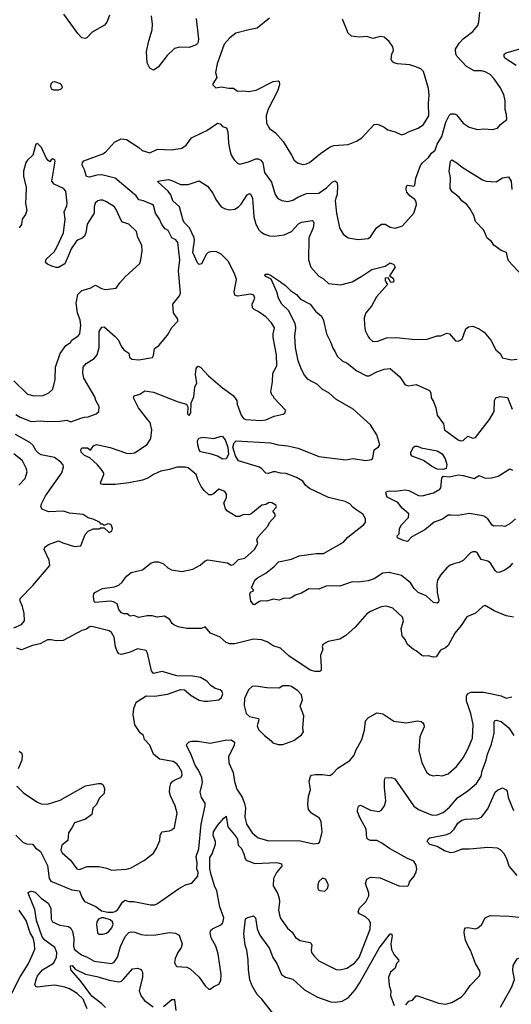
# Model space of a CAD drawing. Extents: x 1690054 to 1842981, y 782881 to 914114.
# Tile 463 of 656: x 1794160 to 1798146, y 806914 to 814904. Entities that reach past the tile are written whole.
import ezdxf

# ---------------------------------------------------------------- set-up
doc = ezdxf.new("R2010")
doc.units = 0

msp = doc.modelspace()

# ---------------------------------------------------------------- linework, layer by layer
at = {"layer": '0CON10XD'}
for points in [[(1795642.1, 813987.9), (1795677.5, 814005), (1795765, 814064.3), (1795785, 814059.4), (1795805, 814038.1), (1795837.5, 814027.5), (1795848.6, 813995), (1795853, 813903), (1795864.4, 813844.4), (1795875.8, 813805), (1795898.3, 813768.3), (1795925, 813740), (1795945, 813732), (1796015, 813750), (1796075, 813774.5), (1796095, 813774.4), (1796115.8, 813765), (1796131.8, 813741.8), (1796146.4, 813665), (1796202.2, 813585), (1796232.9, 813485), (1796254.5, 813454.5), (1796285, 813437.5), (1796335, 813430), (1796375, 813440.6), (1796415.4, 813464.6), (1796485, 813493.3), (1796585, 813496.5), (1796649.3, 813540.7), (1796695, 813586.9), (1796715, 813597.3), (1796732.9, 813585), (1796738, 813558), (1796735.6, 813485), (1796722.8, 813457.2), (1796718.5, 813435), (1796728, 813335), (1796752.5, 813215), (1796783, 813163), (1796825, 813133.8), (1796905, 813120), (1796985, 813128.8), (1797005, 813143.3), (1797053.3, 813215), (1797095, 813246), (1797124.1, 813244.1), (1797165, 813221.2), (1797205, 813213.8), (1797265, 813231.2), (1797357.5, 813335), (1797377.3, 813402.7), (1797375.8, 813425), (1797365.6, 813445.6), (1797325, 813476.2), (1797300, 813505), (1797294.3, 813525), (1797296.4, 813553.6), (1797305, 813562.5), (1797355, 813552.5), (1797365, 813562.5), (1797371.1, 813618.9), (1797409.7, 813720.3), (1797426.2, 813743.8), (1797475, 813785.8), (1797499.6, 813820.4), (1797529.4, 813845), (1797546.4, 813893.6), (1797584.2, 813955.8), (1797617, 814073), (1797642.6, 814127.4), (1797655, 814140.8), (1797685, 814141.4), (1797701.3, 814131.3), (1797755.5, 814065.5), (1797805, 814031.4), (1797872.3, 814012.3), (1797925, 814018), (1797995, 814013.3), (1798035, 814023.3), (1798060, 814055), (1798110, 814095), (1798108.8, 814135), (1798098, 814175), (1798097.5, 814245), (1798085, 814297.5), (1798056.9, 814355), (1798008.6, 814425), (1797975, 814460.6), (1797935, 814481.1), (1797905, 814488.9), (1797845, 814488.9), (1797783.2, 814523.2), (1797707.6, 814605), (1797698.1, 814625), (1797695.4, 814665), (1797723.8, 814715), (1797755, 814747.8), (1797835, 814807.5), (1797875, 814856.7), (1797884.3, 814885.7), (1797890.6, 814965)], [(1794888.3, 814941.7), (1794865.5, 814884.5), (1794849.1, 814860.9), (1794747.7, 814802.3), (1794705, 814756.2), (1794695, 814752), (1794665, 814756), (1794631.8, 814791.8), (1794518.6, 814948.6)], [(1795590.4, 814915), (1795610.9, 814745), (1795605.6, 814715), (1795590.7, 814699.3), (1795535, 814678.6), (1795455, 814682), (1795415, 814670), (1795355.3, 814614.7), (1795281.7, 814518.3), (1795245, 814495.7), (1795215, 814510), (1795193, 814553), (1795188.9, 814645), (1795207.8, 814732.2), (1795235, 814822.5), (1795237.8, 814867.8), (1795228.1, 814935)], [(1796185, 814916.2), (1796085.5, 814834.5), (1796019.2, 814820.8), (1795912.5, 814795), (1795864.3, 814755.7), (1795818.8, 814705), (1795761.2, 814545), (1795746.7, 814475), (1795757.5, 814435), (1795726.7, 814385), (1795726.7, 814375), (1795751.7, 814351.7), (1795795, 814360), (1795855, 814348.8), (1795895, 814348.8), (1795925, 814324.6), (1795975, 814327.8), (1796015, 814321.1), (1796076.5, 814333.5), (1796215, 814402), (1796255, 814407.5), (1796263, 814403), (1796266.7, 814375), (1796250, 814325), (1796175, 814177.5), (1796160, 814125), (1796161.4, 814065), (1796185, 814021.2), (1796235.4, 813985.4), (1796298, 813915), (1796364.4, 813804.4), (1796386.2, 813765), (1796413, 813743), (1796455, 813728.8)], [(1796455, 813728.8), (1796485, 813733.8), (1796510, 813745), (1796600.2, 813819.8), (1796677.4, 813872.6), (1796707.6, 813882.4), (1796825, 813892.2), (1796892.1, 813917.9), (1796933.9, 813946.1), (1797035, 814053.8), (1797055, 814056.2), (1797075, 814050), (1797115, 814032.9), (1797145, 814010), (1797205, 813994), (1797255, 813970.8), (1797283, 813977), (1797312.5, 813995), (1797390, 814025), (1797435, 814052.9), (1797477.5, 814125), (1797474.2, 814225), (1797480, 814295), (1797473.8, 814345), (1797434.2, 814484.2), (1797414.2, 814504.2), (1797365, 814525.7), (1797325, 814537.1), (1797225, 814545.7), (1797195, 814554.2), (1797180, 814565), (1797173.3, 814585), (1797178, 814625), (1797190, 814655), (1797187.1, 814685), (1797155, 814728), (1797115, 814762), (1797085, 814768.8), (1797025, 814752), (1796975, 814767.5), (1796915, 814762.5), (1796851.7, 814771.7), (1796824, 814795), (1796777.2, 814907.2)], [(1798185, 814533.1), (1798095, 814592.9), (1798088, 814605), (1798090, 814625), (1798104.2, 814635.8), (1798235.5, 814674.5)], [(1794475, 814333.8), (1794495, 814340), (1794507, 814353), (1794500, 814375), (1794490, 814385), (1794445, 814401.2), (1794425, 814396.2), (1794413.3, 814385), (1794408.8, 814365), (1794415, 814342.5), (1794433.9, 814333.9), (1794475, 814333.8)], [(1794128.8, 811701.2), (1794165, 811680), (1794253.9, 811643.9), (1794325, 811649.6), (1794385, 811643.2), (1794485, 811645.4), (1794543.4, 811653.4), (1794575, 811640.5), (1794655, 811670.9), (1794685, 811680), (1794715, 811680.8), (1794781.2, 811705), (1794802, 811725), (1794804.2, 811765), (1794777.8, 811815), (1794769.5, 811845), (1794681.2, 811995), (1794671.5, 812035), (1794675.4, 812084.6), (1794699.2, 812115), (1794765.3, 812154.7), (1794787.5, 812185), (1794803.8, 812245), (1794805.4, 812375), (1794825, 812409.2), (1794845, 812412.5), (1794934.6, 812334.6), (1794961.4, 812305), (1794983.8, 812253.8), (1795005, 812226), (1795045, 812198.8), (1795051.5, 812165), (1795068.8, 812148.8), (1795125.7, 812144.3), (1795235.9, 812164.1), (1795245, 812180), (1795254.2, 812235.8), (1795288.3, 812261.7), (1795358.8, 812345), (1795393.9, 812406.1), (1795441.7, 812458.3), (1795442.5, 812475), (1795406.2, 812525), (1795401.2, 812595), (1795456, 812664), (1795464.7, 812685), (1795446.8, 812865), (1795457.8, 812955), (1795441.8, 813095), (1795425, 813116.9), (1795393.3, 813135), (1795365, 813192.5), (1795338.5, 813208.5), (1795312.3, 813242.3), (1795293.3, 813285), (1795260.5, 813335), (1795245, 813396), (1795235, 813405.6), (1795165, 813434.5), (1795125, 813443.1), (1795103.6, 813475), (1794935, 813617.8), (1794825, 813644.6), (1794785, 813642.1), (1794725, 813626.5), (1794701.1, 813631.1), (1794685.6, 813685), (1794666.5, 813725), (1794668.9, 813745), (1794680.2, 813759.8), (1794835, 813814.4), (1794855, 813828.6), (1794929.5, 813910.5), (1794983.2, 813936.8), (1795025, 813931.9), (1795125, 813868.1), (1795153.2, 813843.2), (1795215, 813823.9), (1795277.2, 813852.8), (1795391.3, 813848.7), (1795475, 813861.4), (1795510, 813885), (1795554.3, 813945), (1795642.1, 813987.9)], [(1794112.5, 811972.5), (1794223.3, 811865), (1794275, 811852.5), (1794350, 811855), (1794396.7, 811875), (1794430, 811905), (1794447.8, 811985), (1794450.6, 812085), (1794488.6, 812195), (1794535, 812261.2), (1794572.5, 812285), (1794583.3, 812305), (1794635, 812339.2), (1794647.5, 812355), (1794657.1, 812425), (1794651.5, 812465), (1794629.2, 812525), (1794619.4, 812605), (1794632.5, 812675), (1794664, 812706), (1794733, 812727), (1794775, 812750), (1794823.4, 812723.4), (1794855, 812714.4), (1794941.2, 812725), (1794971.2, 812768.8), (1795018.8, 812821.2), (1795133.3, 812925), (1795143.8, 812955), (1795153.8, 813025), (1795150, 813075), (1795118.1, 813138.1), (1795108.2, 813185), (1795045, 813245.8), (1794988.8, 813265), (1794943.8, 813365), (1794928, 813385), (1794865, 813427.5), (1794835, 813439.2), (1794815, 813440), (1794793.3, 813435), (1794772.5, 813415), (1794764.3, 813385), (1794764.3, 813335), (1794707.5, 813245), (1794696, 813175), (1794685, 813146.7), (1794665, 813128.8), (1794633, 813117), (1794618.8, 813105), (1794578.8, 813045), (1794562, 813005), (1794525, 812922.5), (1794475, 812893.3), (1794455, 812893.3), (1794420, 812905), (1794385, 812920), (1794370, 812935), (1794375, 812960), (1794439.1, 813020.9), (1794462.1, 813057.9), (1794514.7, 813175.3), (1794530, 813285), (1794520, 813345), (1794543.3, 813395), (1794545.5, 813414.5), (1794533.2, 813513.2), (1794514.2, 813534.2), (1794439.5, 813569.5), (1794420, 813595), (1794448, 813755), (1794445, 813767.5), (1794430, 813775), (1794415, 813767.5), (1794405, 813750), (1794390.7, 813760.7), (1794374.1, 813784.1), (1794337.3, 813867.3), (1794305, 813900), (1794290, 813895), (1794266.7, 813805), (1794223.3, 813765), (1794210, 813745), (1794191.2, 813675), (1794192, 813635), (1794213.9, 813543.9), (1794208.8, 813465), (1794206.4, 813416.4), (1794218.8, 813355), (1794207, 813323), (1794180, 813285), (1794175, 813242.5), (1794155, 813216.2)], [(1798231.7, 812831.7), (1798127.5, 812945), (1798117.1, 812965), (1798106.4, 813016.4), (1798065, 813031.1), (1798005, 813074.6), (1797984.7, 813104.7), (1797951.5, 813131.5), (1797922.5, 813195), (1797855, 813266.7), (1797841.4, 813315), (1797811.4, 813371.4), (1797785.7, 813405), (1797744.4, 813435), (1797724.6, 813465), (1797668.3, 813508.3), (1797650.8, 813535), (1797653.4, 813623.4), (1797644, 813676), (1797652.5, 813755), (1797665, 813766.2), (1797705, 813743.3), (1797747.1, 813707.1), (1797913.8, 813605), (1797942.8, 813592.8), (1798025, 813588.9), (1798075, 813621.9), (1798125, 813628), (1798145.6, 813595), (1798150.5, 813525)], [(1798165, 810057.1), (1798105, 810065.5), (1798007.8, 810107.8), (1797935, 810150), (1797915, 810143.3), (1797855, 810089.2), (1797785, 810057.5), (1797741.1, 809988.9), (1797688.6, 809925), (1797634, 809825), (1797613.3, 809806.7), (1797573.1, 809786.9), (1797536.2, 809735), (1797515, 809730.8), (1797475, 809741.2), (1797435, 809739.2), (1797420, 809745), (1797375, 809783.8), (1797353.2, 809793.2), (1797305, 809833.8), (1797286.2, 809875), (1797262, 809905), (1797254, 809965), (1797272.9, 810025), (1797264, 810055), (1797185, 810130), (1797135, 810145.7), (1797090.3, 810139.7), (1797005, 810101.4), (1796975, 810081.9), (1796881.4, 809975), (1796805, 809908), (1796755, 809877.5), (1796661.2, 809858.8), (1796617, 809833), (1796613.6, 809816.4), (1796618.8, 809795), (1796600, 809745), (1796605.8, 809654.2), (1796604.1, 809625.9), (1796594.1, 809615.9), (1796555, 809614.3), (1796515, 809626.9), (1796342.6, 809742.6), (1796275, 809804), (1796214.6, 809824.6), (1796166.2, 809855), (1796121.7, 809871.7), (1796055, 809876.2), (1795905, 809838.6), (1795865, 809840), (1795835, 809850.8), (1795785, 809894.3), (1795706.2, 809925), (1795665, 809978), (1795635, 809964.4), (1795515, 809962.9), (1795445, 809976.2), (1795409.2, 809995), (1795395.8, 810005), (1795378.3, 810038.3), (1795335, 810064.4), (1795275, 810055.6), (1795235, 810065.6), (1795195, 810067.5), (1795125, 810052.9), (1795085, 810068.8), (1795055, 810063.8), (1795031.7, 810081.7), (1795005, 810082.9), (1794985, 810091.4), (1794965, 810118.8), (1794949.4, 810165), (1794920.7, 810180.7), (1794895, 810185.3), (1794772.5, 810175), (1794763.6, 810183.6), (1794757.5, 810222.5), (1794761.2, 810245), (1794770, 810255), (1794830.8, 810289.2), (1794928.8, 810301.2), (1794965, 810316.2), (1794990.7, 810339.3), (1795025, 810389.2), (1795065, 810417.5), (1795155, 810441.4), (1795225, 810496), (1795255, 810505.8), (1795285, 810505.7), (1795325, 810489.4), (1795362.5, 810455), (1795390.2, 810440.2), (1795475, 810426.5), (1795565.4, 810444.6), (1795623, 810477), (1795665, 810513.8), (1795685, 810521.2), (1795845, 810498), (1795875, 810477.8), (1795895, 810482.7), (1795905.4, 810494.6), (1795935, 810523.8), (1795985, 810536), (1796065, 810604), (1796090, 810655), (1796083.9, 810683.9), (1796095, 810706.7), (1796172.5, 810795), (1796185.8, 810825), (1796231.2, 810875), (1796231.7, 810891.7), (1796213.3, 810915), (1796240, 810945), (1796243.3, 810955), (1796236.7, 810965), (1796205, 810984), (1796184.4, 810985.6), (1796155, 810971.2), (1796122.5, 810965), (1796035, 810891.1), (1796015, 810886.4), (1795975, 810889.2), (1795942.7, 810872.7), (1795915, 810872.9), (1795845, 810916.7), (1795830, 810935), (1795816.7, 810985), (1795836.7, 811025), (1795836.4, 811053.6), (1795822.5, 811075), (1795775, 811095.7), (1795732.1, 811057.9), (1795715, 811049.2), (1795695, 811049.2), (1795655, 811084.2), (1795632.2, 811115), (1795606.5, 811165), (1795592, 811215), (1795525, 811268.9), (1795505, 811274.4), (1795435, 811274), (1795375, 811254.4), (1795305, 811242), (1795245.5, 811214.5), (1795205, 811185.7), (1795155, 811168.5), (1795045, 811145.7), (1794935, 811131.4), (1794835, 811132), (1794822.5, 811135), (1794816.4, 811146.4), (1794843.3, 811215), (1794843.3, 811225), (1794830, 811245), (1794791.4, 811291.4), (1794730, 811350), (1794685, 811366.7), (1794659.4, 811395), (1794655.8, 811415), (1794665, 811430), (1794710, 811430), (1794735, 811410), (1794757.5, 811445), (1794784.1, 811455.9), (1794892.7, 811432.7), (1795025, 811385.6), (1795055, 811383.1), (1795089.8, 811390.2), (1795192.9, 811457.1), (1795224, 811505), (1795230.8, 811575), (1795216.9, 811635), (1795198.6, 811658.6), (1795123.1, 811755), (1795084, 811836), (1795089.2, 811850.8), (1795135.5, 811864.5), (1795175, 811891.4), (1795245, 811881.1), (1795445, 811802), (1795513.6, 811783.6), (1795523.6, 811763.6), (1795520.8, 811705), (1795535, 811691.2), (1795547.5, 811715), (1795551.2, 811795), (1795571.1, 811845), (1795581.4, 811925), (1795596.2, 811955), (1795584.5, 812025.5), (1795592.5, 812075), (1795605, 812093.3), (1795625, 812084), (1795691.2, 812015), (1795805, 811916), (1795892.5, 811855), (1795920, 811815), (1795922.5, 811785), (1795955.6, 811695.6), (1795975, 811669.2), (1795995, 811659.4), (1796115, 811650.8), (1796155, 811658), (1796224.2, 811685.8), (1796295.9, 811704.1), (1796312.5, 811715), (1796316.7, 811735), (1796220, 811835), (1796220, 811845), (1796205, 811860), (1796196, 811885), (1796211.4, 811965), (1796214.2, 812035), (1796246, 812095), (1796242.9, 812185), (1796215.7, 812325), (1796214.4, 812355.6), (1796225.6, 812405), (1796202.5, 812445), (1796155, 812494.4), (1796095, 812535.8), (1796061.4, 812551.4), (1796048.6, 812565), (1796044.5, 812595.5), (1796068, 812645), (1796057.9, 812667.9), (1796035, 812677.5), (1795925, 812660.8), (1795905, 812670), (1795898.1, 812695), (1795918.9, 812795), (1795905.3, 812835.3), (1795853.2, 812943.2), (1795795, 813000.6), (1795755, 813021.5), (1795715, 813023.5), (1795688, 813015), (1795675, 813002), (1795635, 812924), (1795615, 812918), (1795600.7, 812930.7), (1795563.3, 813015), (1795577.1, 813115), (1795574.6, 813135), (1795536.7, 813215), (1795495.7, 813255), (1795485.7, 813275), (1795456.3, 813386.3), (1795403.1, 813435), (1795385, 813483.8), (1795365, 813513.8), (1795283.3, 813585), (1795280, 813595), (1795365, 813608.6), (1795395, 813600.6), (1795465, 813566.2), (1795525, 813566), (1795616.1, 813596.1), (1795682.7, 813552.7), (1795725, 813496.2)], [(1795725, 813496.2), (1795750, 813445), (1795794.3, 813385), (1795825, 813368.1), (1795865, 813360.6), (1795905, 813367.8), (1795935, 813386.9), (1795955, 813407.1), (1796005, 813484.3), (1796025, 813494.3), (1796035.3, 813485.3), (1796048.4, 813455), (1796057.9, 813305), (1796076.1, 813246.1), (1796099.6, 813199.6), (1796115, 813183.3), (1796145, 813163.5), (1796185, 813149.5), (1796225, 813146.7), (1796305, 813158.5), (1796365, 813184.3), (1796422, 813248), (1796445, 813260.8), (1796535, 813274), (1796540.5, 813270.5), (1796545.4, 813255.4), (1796539.6, 813215), (1796504.1, 813135), (1796503.1, 812955), (1796521.1, 812895), (1796586.7, 812823.3), (1796625, 812802.2), (1796665, 812763.6), (1796765, 812751.5), (1796855, 812777.1), (1796935, 812822.5), (1797015, 812877.5), (1797125, 812903.5), (1797165, 812930), (1797195, 812918), (1797203.8, 812895), (1797160, 812825), (1797187.9, 812807.9), (1797193.8, 812785), (1797185, 812774), (1797170.7, 812770.7), (1797148.3, 812808.3), (1797125, 812807.5), (1797123.6, 812785), (1797143.3, 812755), (1797053.1, 812655), (1797011.7, 812578.3), (1796967.1, 812525), (1796954.3, 812485), (1796956, 812425), (1796962.7, 812382.7), (1796985, 812332.5), (1796996, 812316), (1797025, 812293.8), (1797064.1, 812295.9), (1797135, 812322.5), (1797216.7, 812326.7), (1797365, 812309.2), (1797465, 812312), (1797545, 812340), (1797575, 812340), (1797625, 812360), (1797645, 812353.8), (1797695, 812298), (1797715, 812294.3), (1797747, 812313), (1797776.7, 812395), (1797798.3, 812411.7), (1797835, 812416), (1797886.4, 812396.4), (1797927.6, 812367.6), (1797980, 812305), (1798020.8, 812225), (1798056, 812195), (1798075, 812160), (1798144.3, 812144.3), (1798195, 812150)], [(1796367.5, 810215), (1796345, 810206.2), (1796305, 810210), (1796265, 810194.2), (1796215, 810201.2), (1796164.4, 810185.6), (1796115, 810187.3), (1796098.3, 810181.7), (1796065, 810156.2), (1796055, 810160), (1796035, 810186.2), (1796026.4, 810243.6), (1796031.8, 810258.2), (1796055, 810270), (1796055, 810278), (1796038.8, 810295), (1796066, 810355), (1796088.8, 810375), (1796156.4, 810413.6), (1796222.7, 810467.3), (1796257.5, 810505), (1796365, 810527.1), (1796426.9, 810553.1), (1796565, 810572.7), (1796625, 810572.2), (1796784.6, 810665.4), (1796821.4, 810705), (1796948, 810805), (1796964, 810825), (1796964, 810855), (1796943, 810893), (1796894.5, 810924.5), (1796863.8, 810945), (1796836.2, 810975), (1796798.8, 810995), (1796665, 811027.9), (1796509.1, 811099.1), (1796477.3, 811127.3), (1796455, 811159.1), (1796405, 811189.6), (1796321.1, 811221.1), (1796275, 811223.6), (1796235, 811234.4), (1796215, 811235.6), (1796175, 811222.9), (1796155, 811224.5), (1796125, 811259.4), (1796105, 811272.5), (1795933.4, 811323.4), (1795909.1, 811365), (1795888.5, 811435), (1795898.1, 811471.9), (1795915, 811487.5), (1796195, 811470.7), (1796255, 811454.1), (1796335.8, 811445.8), (1796380, 811435), (1796418.6, 811428.6), (1796585, 811359.6), (1796805, 811332.3), (1796865, 811342.9), (1796965, 811327.1), (1797015, 811336.2), (1797022.9, 811347.1), (1797035, 811413.3), (1797070.9, 811439.1), (1797079.4, 811455), (1797057.5, 811535), (1797005, 811615.5), (1796864.3, 811745), (1796725, 811825.4), (1796666.5, 811875), (1796615, 811904.5), (1796576.4, 811945), (1796498.6, 811985), (1796469.1, 812019.1), (1796445.4, 812065), (1796419.2, 812135), (1796396.9, 812245), (1796391.1, 812335), (1796398.9, 812405), (1796395, 812440), (1796340.5, 812545), (1796286.7, 812595), (1796260, 812645), (1796245.6, 812695.6), (1796198.8, 812798.8), (1796155, 812820), (1796147.5, 812835), (1796151.7, 812838.3), (1796175, 812838.8), (1796195, 812830), (1796275, 812777.5), (1796315, 812747.5), (1796355, 812706.7), (1796405, 812673.3), (1796437.7, 812637.7), (1796516, 812595), (1796558.8, 812538.8), (1796608.3, 812498.3), (1796623.7, 812463.7), (1796647.8, 812355), (1796683.9, 812283.9), (1796698.3, 812238.3), (1796715, 812214.4), (1796735, 812174.4), (1796774.4, 812135), (1796816.9, 812116.9), (1796894.2, 812055), (1796971.2, 812015), (1796993.3, 812015), (1797055, 812048.1), (1797115, 812067.8), (1797164.3, 812074.3), (1797242, 812005), (1797285, 811942), (1797315, 811934.2), (1797375.9, 811944.1), (1797482, 811895), (1797493.1, 811875), (1797495.7, 811835.7), (1797517, 811807), (1797535.7, 811755.7), (1797544.4, 811695), (1797595.5, 811625), (1797605, 811576.2), (1797715.5, 811495.5), (1797735, 811488.1), (1797755, 811489.2), (1797795, 811524), (1797835, 811508.1), (1797855, 811514.3), (1797970.9, 811659.1), (1798007.5, 811725), (1798011.4, 811815), (1798021.2, 811835), (1798055, 811845.6), (1798115, 811838), (1798153.5, 811745)], [(1794111.7, 809968.3), (1794175, 809995.4), (1794200.3, 810025), (1794197.6, 810085), (1794182.9, 810142.9), (1794163.1, 810186.9), (1794162.8, 810207.2), (1794267.4, 810312.6), (1794403.5, 810475), (1794399.2, 810519.2), (1794358.6, 810605), (1794364, 810625), (1794395, 810645.8), (1794475, 810676.2), (1794509.5, 810659.5), (1794605, 810630), (1794655, 810634), (1794692.3, 810727.7), (1794715, 810753.3), (1794755, 810773.3), (1794805, 810772.5), (1794815, 810780), (1794845, 810780), (1794887, 810743), (1794906.4, 810753.6), (1794912.5, 810775), (1794905, 810800), (1794891.7, 810811.7), (1794875, 810812.5), (1794845, 810800), (1794835, 810810), (1794821.7, 810811.7), (1794807, 810827), (1794755, 810852.5), (1794715, 810862.5), (1794675, 810888.8), (1794565, 810900), (1794515, 810916.9), (1794395, 810911.4), (1794341.2, 810931.2), (1794332.3, 810952.3), (1794335.8, 810975), (1794370.3, 811039.7), (1794502.2, 811227.8), (1794515.6, 811275), (1794513.4, 811293.4), (1794494.3, 811315), (1794441.7, 811351.7), (1794335, 811373.8), (1794315, 811384.2), (1794294.8, 811404.8), (1794268.4, 811448.4), (1794242.4, 811472.4), (1794125, 811538.1)], [(1795805, 811338), (1795765, 811361.2), (1795715, 811380), (1795625, 811398.8), (1795614.3, 811415), (1795603.5, 811455), (1795602.8, 811487.2), (1795612.1, 811507.9), (1795645, 811515.8), (1795733.9, 811506.1), (1795794.1, 811525.9), (1795805, 811521.2), (1795827.5, 811495), (1795848.2, 811435), (1795852.5, 811375), (1795835, 811342), (1795805, 811338)], [(1797595, 811252.9), (1797545, 811257.7), (1797500, 811280), (1797435, 811328.2), (1797342.6, 811362.6), (1797332.7, 811375), (1797331.3, 811395), (1797353.2, 811435), (1797365, 811442.9), (1797385, 811443.8), (1797415, 811430.3), (1797544.6, 811404.6), (1797585, 811382.5), (1797610.9, 811340.9), (1797623.9, 811295), (1797617.5, 811262.5), (1797595, 811252.9)], [(1794152, 811128), (1794205, 811180.8), (1794221.4, 811235), (1794212.9, 811265), (1794184.3, 811324.3), (1794111.4, 811381.4)], [(1797655, 810884.6), (1797635, 810883.5), (1797589.6, 810850.4), (1797522.2, 810827.8), (1797445.3, 810764.7), (1797340.9, 810709.1), (1797305, 810670), (1797265, 810680), (1797225, 810700), (1797220, 810715), (1797237.7, 810732.3), (1797241.1, 810775), (1797255.5, 810805), (1797312.7, 810865), (1797315, 810893.8), (1797261.5, 810941.5), (1797226.2, 810986.2), (1797140, 811030), (1797130.5, 811065), (1797135.8, 811075), (1797155, 811082.2), (1797205, 811078.9), (1797285, 811088.8), (1797315, 811082.7), (1797395, 811043.1), (1797425, 811041.1), (1797515, 811063.9), (1797568.1, 811095), (1797575.5, 811105), (1797582, 811185), (1797595, 811201.2), (1797645, 811194.5), (1797715, 811210), (1797755, 811204.6), (1797845, 811180), (1797885, 811204.2), (1797935, 811183.8), (1797985, 811186.9), (1798039.5, 811200.5), (1798135, 811258.6), (1798155, 811249.2)], [(1798180.6, 810855), (1798135, 810814), (1798095, 810792), (1798065, 810797.1), (1798005, 810794.3), (1797992.6, 810802.6), (1797955, 810852.7), (1797925, 810874.5), (1797901.8, 810881.8), (1797805, 810896.9), (1797715, 810881.7), (1797655, 810884.6)], [(1798155, 810493.8), (1798132, 810465), (1798095, 810436.7), (1798045, 810419.2), (1798030, 810420), (1798014.4, 810434.4), (1797978.8, 810495), (1797955, 810509.4), (1797903.3, 810525), (1797873.3, 810575), (1797860, 810585), (1797835, 810586), (1797815, 810578.8), (1797755, 810516.7), (1797725, 810498.8), (1797689.2, 810490.8), (1797651.2, 810478.8), (1797623.3, 810456.7), (1797571.9, 810398.1), (1797547.8, 810355), (1797541.5, 810325), (1797545.6, 810255), (1797560, 810195), (1797555, 810176.7), (1797545, 810168.8), (1797515, 810176.2), (1797455, 810230), (1797391.8, 810255), (1797358.6, 810288.6), (1797327.9, 810335), (1797255, 810393.1), (1797155, 810418.2), (1797105, 810412.9), (1797035, 810367.5), (1796985, 810350.8), (1796905, 810340.8), (1796855, 810342.5), (1796755, 810307.5), (1796705, 810311.2), (1796645, 810306.4), (1796585, 810282.9), (1796505, 810287.1), (1796445, 810250), (1796395, 810233.3), (1796367.5, 810215)], [(1794137.5, 808685), (1794195, 808627.5), (1794304, 808554), (1794335, 808540.9), (1794385, 808539.5), (1794488.9, 808571.1), (1794693.2, 808686.8), (1794796.4, 808706.4), (1794820, 808705), (1794836.7, 808695), (1794848.8, 808665), (1794843.9, 808626.1), (1794803.3, 808585), (1794783.6, 808536.4), (1794754.3, 808505.7), (1794746.2, 808455), (1794695, 808418), (1794605, 808386.9), (1794582.7, 808347.3), (1794556.9, 808305), (1794550.8, 808245), (1794502.5, 808205), (1794493.3, 808165), (1794503.6, 808143.6), (1794571.4, 808085), (1794623.3, 808015), (1794645, 808008), (1794706.6, 808033.4), (1794805, 808033.1), (1794865, 808020), (1794905, 808004), (1795025, 808010), (1795065, 808022), (1795172, 808085), (1795245, 808140), (1795269.8, 808180.2), (1795297.5, 808245), (1795298.8, 808285), (1795312.5, 808315), (1795375, 808322), (1795395, 808330), (1795415, 808350), (1795436.9, 808465), (1795421.8, 808525), (1795381.8, 808605), (1795375.4, 808635), (1795376.5, 808673.5), (1795385.7, 808705), (1795400.8, 808725), (1795436.5, 808743.5), (1795465.6, 808754.4), (1795476.9, 808775), (1795475, 808800), (1795451.1, 808845), (1795435, 808865.6), (1795405, 808885.7), (1795295, 808904), (1795246, 808945), (1795216.2, 809016.2), (1795173.3, 809063.3), (1795163.8, 809095), (1795138.1, 809118.1), (1795095, 809182.5), (1795081.4, 809265), (1795085.9, 809315.9), (1795105, 809366), (1795185, 809416.7), (1795255, 809415.8), (1795358.3, 809431.7), (1795465, 809468.8), (1795496.1, 809466.1), (1795551.2, 809421.2), (1795615, 809383.8), (1795655, 809373.8), (1795685, 809373.3), (1795773.9, 809386.1), (1795796.7, 809405), (1795807.5, 809435), (1795800, 809455), (1795785, 809467.5), (1795745, 809476.7), (1795710.5, 809500.5), (1795677.3, 809537.3), (1795625, 809565.8), (1795565, 809576.2), (1795435, 809580.8), (1795315, 809614.5), (1795245, 809600), (1795229.5, 809619.5), (1795197.5, 809765), (1795186.3, 809786.3), (1795115, 809799.6), (1795055, 809772.5), (1794985, 809754.2), (1794965, 809759.2), (1794949.8, 809779.8), (1794938, 809815), (1794925.5, 809895), (1794905, 809932), (1794885, 809944), (1794745, 809979.5), (1794725, 809977.1), (1794702.6, 809957.4), (1794665, 809946.9), (1794512.1, 809867.9), (1794455, 809862.6), (1794415, 809872.5), (1794385, 809872.5), (1794325, 809840.9), (1794265, 809826.8), (1794175, 809791.4), (1794138.1, 809805)], [(1794127.8, 808287.8), (1794185, 808229.2), (1794215, 808216.2), (1794265, 808213.3), (1794288.8, 808185), (1794328.1, 808155), (1794385, 808040.8), (1794399.2, 807935), (1794411.9, 807915), (1794583.8, 807843.8), (1794645.5, 807835.5), (1794663.1, 807785), (1794685, 807750), (1794776.9, 807706.9), (1794823.3, 807673.3), (1794875, 807662.2), (1794915, 807661.2), (1794935, 807667.3), (1794955, 807682.9), (1794995, 807744.2), (1795015, 807760.8), (1795045, 807747.5), (1795085, 807750), (1795222, 807722), (1795257.1, 807722.9), (1795278, 807732), (1795449.2, 807850.8), (1795505.7, 807884.3), (1795555, 807898.8), (1795604.4, 807955.6), (1795606.1, 807985), (1795595.4, 808015), (1795598.1, 808061.9), (1795592.5, 808115), (1795612.5, 808175), (1795630.6, 808375), (1795665.5, 808525.5), (1795664.1, 808545.9), (1795633.7, 808593.7), (1795622.5, 808635), (1795642.2, 808715), (1795637.1, 808755), (1795611.2, 808815), (1795584.1, 808855), (1795547.5, 808947.5), (1795512.9, 809015), (1795514.3, 809025), (1795534.3, 809045), (1795555, 809049.7), (1795605, 809050.5), (1795705, 809032.7), (1795825, 809059.1), (1795875, 809060.6), (1795902.3, 809042.3), (1795898.6, 809015), (1795854.4, 808925), (1795855.6, 808875), (1795890.8, 808795), (1795902.2, 808722.2), (1795920.7, 808660.7), (1795963.6, 808595), (1795982.6, 808542.6), (1795990.4, 808505), (1795984.6, 808435), (1795999.6, 808375), (1796045, 808305.6), (1796095, 808264.5), (1796181.3, 808241.3), (1796422.6, 808242.6), (1796543.9, 808216.1), (1796585, 808223.3), (1796593.9, 808236.1), (1796612, 808315), (1796605.9, 808394.1), (1796591.2, 808425), (1796526.7, 808465), (1796503.3, 808495), (1796498, 808535), (1796503.3, 808603.3), (1796518.8, 808655), (1796507.5, 808725), (1796517, 808763), (1796527.1, 808772.9), (1796555, 808778.9), (1796615, 808779.5), (1796675, 808771.1), (1796698, 808785), (1796739.7, 808830.3), (1796838.3, 808891.7), (1796872, 808935), (1796886, 808975), (1796935.5, 809064.5), (1796955, 809140), (1796963.3, 809215), (1796985, 809240), (1797055, 809278.8), (1797105, 809271.2), (1797195, 809212), (1797295, 809199.2), (1797385, 809215.7), (1797415, 809210), (1797429.1, 809199.1), (1797438, 809185), (1797440, 809165), (1797404.5, 809085.5), (1797395.8, 808975), (1797422.2, 808875), (1797462, 808795), (1797485, 808776.2), (1797515, 808768.8), (1797545, 808774), (1797585, 808769.2), (1797635, 808784.2), (1797703.3, 808845), (1797755.6, 808915), (1797794.5, 808985), (1797830.9, 809075), (1797838.5, 809185), (1797819.2, 809275), (1797784.6, 809375.4), (1797782, 809415), (1797791.5, 809435), (1797818.3, 809448.3), (1797925, 809448.1), (1798065, 809418.1), (1798105, 809398.6), (1798151.7, 809408.3)], [(1796255, 809023.3), (1796295, 809023.8), (1796382.5, 809055), (1796445, 809102.5), (1796462.5, 809125), (1796456.7, 809155), (1796464, 809255), (1796433.3, 809335), (1796454, 809385), (1796446, 809425), (1796415, 809458), (1796365, 809492.5), (1796345, 809499.2), (1796295, 809498), (1796265, 809478.8), (1796165, 809482.9), (1796075, 809496.9), (1796045, 809494), (1796014.2, 809465), (1795984, 809395), (1795979.3, 809339.3), (1795996.7, 809275), (1796025, 809249.4), (1796096.7, 809235), (1796098.3, 809221.7), (1796085.8, 809175), (1796097.5, 809145), (1796145, 809096), (1796196.4, 809056.4), (1796212.5, 809035), (1796255, 809023.3)], [(1794708.3, 806878.3), (1794673.7, 806955), (1794625, 807002.1), (1794565, 807039.1), (1794525, 807053.3), (1794445, 807070), (1794367.6, 807062.4), (1794305, 807054.5), (1794289.8, 807059.8), (1794282.5, 807075), (1794295.4, 807125), (1794305, 807146.7), (1794345.5, 807195), (1794435, 807248.2), (1794458.9, 807295), (1794462.6, 807335), (1794445, 807376.6), (1794363.3, 807435), (1794343.2, 807463.2), (1794295.2, 807595), (1794283.1, 807683.1), (1794229.2, 807815), (1794232, 807825), (1794255, 807833.3), (1794285, 807825.6), (1794335.3, 807775.3), (1794390.6, 807735), (1794412.5, 807695), (1794416.4, 807605), (1794425, 807583.3), (1794485, 807555.7), (1794555, 807545.6), (1794575, 807531.4), (1794587.3, 807505), (1794598.5, 807448.5), (1794596.7, 807385), (1794605, 807359.5), (1794662.2, 807315), (1794707.7, 807297.7), (1794765, 807264.7), (1794905, 807246.2), (1794925, 807255.6), (1794952.2, 807297.8), (1794977.3, 807382.7), (1795014.7, 807465), (1795045, 807496.7), (1795065, 807502.9), (1795095, 807500.6), (1795145, 807481.4), (1795185, 807474.4), (1795265, 807477.8), (1795375, 807496.9), (1795423, 807493), (1795452, 807475), (1795476.7, 807405), (1795470, 807375), (1795442.9, 807335), (1795421.4, 807285), (1795416, 807255), (1795425, 807230), (1795435, 807221.2), (1795515, 807216.5), (1795543.3, 807203.3), (1795614.4, 807135), (1795665, 807063.8), (1795695, 807036.7), (1795705, 807036.7), (1795735, 807060), (1795775, 807078.8), (1795791.2, 807108.8), (1795794.2, 807155), (1795770, 807325), (1795749.5, 807385), (1795711.9, 807455), (1795704.4, 807495.6), (1795710, 807515), (1795722.4, 807527.6), (1795797.6, 807562.4), (1795807.1, 807575), (1795814.4, 807615), (1795783.6, 807705), (1795758.7, 807835), (1795740.6, 807875), (1795710.6, 807975), (1795702.5, 808015), (1795701.2, 808105), (1795721.1, 808135), (1795747.5, 808215), (1795747.6, 808235), (1795729.1, 808285), (1795732.9, 808315), (1795764.4, 808365), (1795815, 808426.2), (1795835, 808440), (1795849.2, 808355), (1795915, 808272.5), (1795926.5, 808255), (1795932, 808205), (1795957.7, 808177.7), (1795977.7, 808135), (1795987.5, 808095), (1795997.5, 808085), (1796066.9, 808056.9), (1796245, 808065.5), (1796284.1, 808054.1), (1796286, 808035), (1796242.9, 807985), (1796217.1, 807935), (1796214.3, 807875), (1796250, 807815), (1796265.5, 807775.5), (1796267.5, 807745), (1796257.6, 807677.6), (1796271.9, 807615), (1796332.6, 807532.6), (1796370.2, 807500.2), (1796396.3, 807456.3), (1796435, 807431.8), (1796515, 807415.7), (1796525, 807408), (1796529.4, 807395), (1796523.5, 807355), (1796526.9, 807335), (1796551.4, 807301.4), (1796587.2, 807267.2), (1796727.3, 807197.3), (1796755, 807194), (1796811.8, 807208.2), (1796875, 807248.9), (1796913.6, 807295), (1797001.8, 807525), (1797004.5, 807574.5), (1796990.6, 807600.6), (1796965.4, 807625.4), (1796915, 807647.8), (1796904.5, 807665), (1796915.5, 807695), (1796968.1, 807745), (1796991.4, 807795), (1796990.6, 807815), (1796964.3, 807895), (1796975, 807930), (1797005, 807947.1), (1797082.1, 807942.1), (1797235, 807876.7), (1797305, 807872.5), (1797316.7, 807885), (1797321.7, 807908.3), (1797358.8, 807955), (1797375, 807990), (1797380, 808015), (1797376, 808044), (1797355, 808075.8), (1797305, 808097.1), (1797158, 808178), (1797096.7, 808223.3), (1797055, 808244.3), (1797004.3, 808244.3), (1796985, 808252), (1796975, 808263.3), (1796968.9, 808335), (1796921.9, 808425), (1796900, 808475), (1796898.8, 808491.2), (1796907.7, 808522.3), (1796925, 808531.2), (1797005, 808491.1), (1797075, 808480), (1797095, 808488.8), (1797117.1, 808525), (1797128.5, 808565), (1797118.6, 808675), (1797118.3, 808731.7), (1797125, 808752.5), (1797175, 808754.3), (1797201.2, 808745), (1797355, 808521.4), (1797395, 808494.4), (1797505, 808450), (1797545, 808451.5), (1797595, 808472.2), (1797645, 808513.6), (1797709.8, 808590.2), (1797795, 808645.8), (1797864.4, 808705), (1797901.8, 808765), (1797911.5, 808808.5), (1797943.2, 808895), (1797952.9, 808945), (1797986.7, 809026.7), (1798006.7, 809115), (1798008.3, 809201.7), (1798013.3, 809216.7), (1798025, 809221.4), (1798065, 809208.1), (1798126.7, 809156.7), (1798166.7, 809095)], [(1794155, 808969.2), (1794175, 808956.2), (1794181.1, 808935), (1794177.5, 808895), (1794146.7, 808825)], [(1798195, 807960.8), (1798129.5, 808035), (1798110.4, 808095), (1798090, 808135), (1798059, 808169), (1798035, 808182.1), (1797956.2, 808186.2), (1797807.6, 808172.4), (1797745, 808174), (1797685, 808148.6), (1797655, 808144.4), (1797605, 808159.4), (1797545, 808194.3), (1797485, 808210.8), (1797463.8, 808235), (1797472, 808255), (1797486.7, 808265), (1797625, 808292.5), (1797654.7, 808305.3), (1797683.3, 808335), (1797714.3, 808385), (1797745, 808408.9), (1797775, 808417.3), (1797877, 808423), (1797905, 808432.9), (1797955, 808502), (1798015.5, 808635), (1798035, 808651.6), (1798075, 808670), (1798104.3, 808655), (1798111.9, 808645), (1798121.3, 808591.3), (1798165, 808486.2)], [(1796635, 807832.5), (1796655.9, 807854.1), (1796663.3, 807885), (1796639.3, 807929.3), (1796615, 807937.5), (1796585, 807910), (1796577, 807883), (1796577.5, 807855), (1796583.3, 807843.3), (1796595, 807837.5), (1796635, 807832.5)], [(1794096.7, 807005), (1794162.9, 807137.1), (1794229.4, 807240.6), (1794258.5, 807305), (1794282.1, 807362.1), (1794281.5, 807405), (1794269.1, 807455), (1794244.2, 807495), (1794212.2, 807595), (1794157.2, 807677.2)], [(1794805, 807484.2), (1794835, 807484.3), (1794865, 807492.9), (1794882.5, 807505), (1794906.5, 807535), (1794918.2, 807565), (1794911.4, 807585), (1794895, 807600.8), (1794842.7, 807617.3), (1794823.1, 807616.9), (1794798.8, 807605), (1794786, 807585), (1794782.7, 807562.7), (1794791.2, 807495), (1794805, 807484.2)], [(1796221.5, 806831.5), (1796125, 806957.1), (1796085, 806994.3), (1796045.3, 807065.3), (1796026.6, 807113.4), (1796015.4, 807195), (1796013.6, 807275), (1796000.8, 807355), (1795987.8, 807395), (1795978.9, 807485), (1795992.5, 807607.5), (1796010.4, 807619.6), (1796055, 807632.9), (1796071.9, 807615), (1796086.4, 807526.4), (1796106.9, 807475), (1796185, 807368), (1796211.9, 807295), (1796244.4, 807245), (1796282.5, 807155), (1796315, 807135.6), (1796375, 807118), (1796470.8, 807030.8), (1796575, 806971.1), (1796684.1, 806934.1), (1796725, 806931.8), (1796775, 806940.9), (1796823.1, 806966.9), (1796879.4, 807030.6), (1796916.8, 807085), (1797075, 807370.6), (1797165, 807486.7), (1797175.8, 807485.8), (1797180.5, 807470.5), (1797170.8, 807405), (1797175, 807360), (1797196.7, 807315), (1797232.2, 807275), (1797234.3, 807265), (1797215.6, 807245), (1797205, 807207.8), (1797167.5, 807175), (1797151.3, 807135), (1797156.7, 807066.7), (1797170.6, 807025), (1797166.2, 806985), (1797195.5, 806905.5)], [(1797291.1, 806908.9), (1797315, 806941.2), (1797345, 806948.9), (1797375, 806982.9), (1797385, 806984.4), (1797496.7, 806945), (1797555, 806924.4), (1797614.2, 806915.8), (1797665, 806928), (1797742, 806975), (1797772.4, 807007.6), (1797811.7, 807068.3), (1797888, 807145), (1797894, 807165), (1797891.2, 807185), (1797855, 807246.7), (1797815.6, 807355), (1797795.5, 807385), (1797774.7, 807435), (1797765.5, 807495), (1797767.3, 807522.7), (1797775, 807533.8), (1797795, 807537.1), (1797855, 807527.1), (1797875.5, 807534.5), (1797905, 807558.8), (1797934.6, 807615.4), (1797974.5, 807635.5), (1798130.3, 807630.3), (1798235, 807618)], [(1798059.3, 806890.7), (1798151.1, 807055), (1798171.2, 807115), (1798157.9, 807187.9), (1798160.8, 807229.2), (1798195, 807282.5), (1798235, 807300), (1798315, 807248.9), (1798415, 807201.4), (1798463.6, 807153.6), (1798495.7, 807085), (1798500.8, 807015), (1798486.7, 806975), (1798508, 806968), (1798520, 806955), (1798530, 806905)], [(1794855, 806887.9), (1794825, 806918.8), (1794745, 806981.2), (1794654, 807104), (1794576.2, 807195), (1794573.5, 807226.5), (1794585, 807228.1), (1794609.1, 807199.1), (1794695, 807158.2), (1794785, 807140.8), (1794885, 807110), (1794965, 807096.5), (1794985, 807102.2), (1795002.4, 807117.6), (1795075, 807202), (1795115, 807208.6), (1795145, 807196.2), (1795155.7, 807175), (1795155.4, 807135), (1795129.5, 807025), (1795145, 806981.2), (1795171.9, 806945), (1795241.2, 806895)], [(1795325, 806896.7), (1795395, 806952.2), (1795414.2, 806954.2), (1795426.6, 806865)]]:
    msp.add_lwpolyline(points, dxfattribs=at)

doc.saveas('drawing.dxf')
